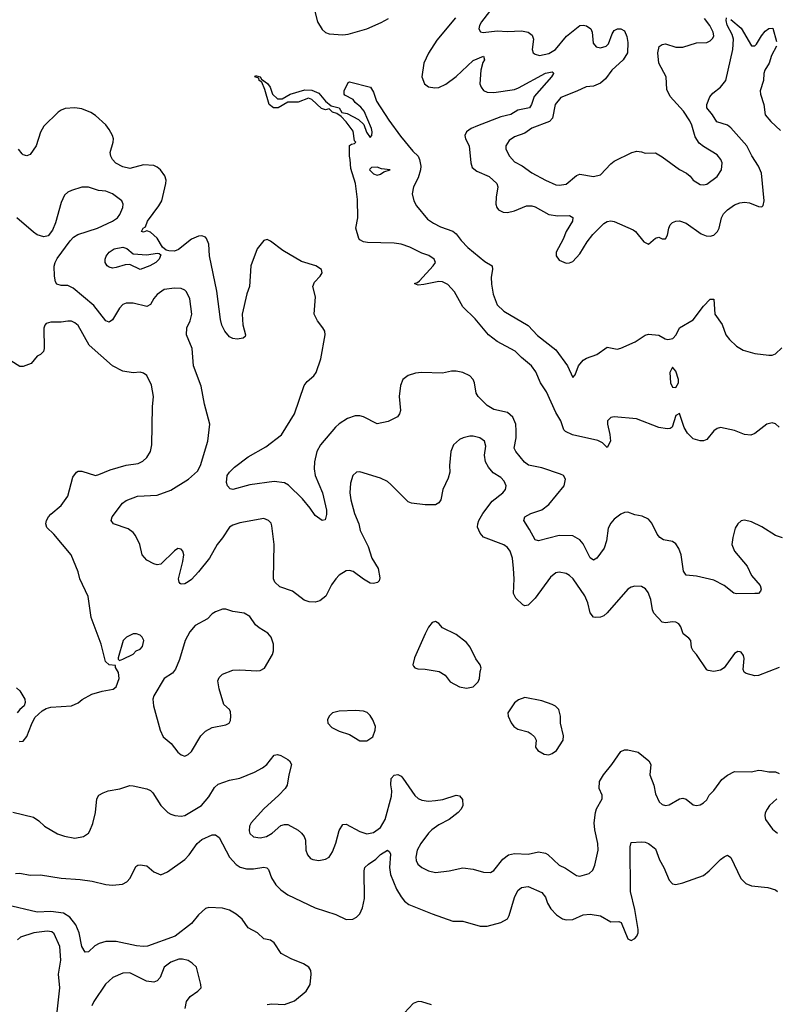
# Model space of a CAD drawing. Header units: inches. Extents: x 1839270 to 1929235, y 762242 to 910350.
# Tile 292 of 362: x 1862489 to 1866894, y 892594 to 898323. Entities that reach past the tile are written whole.
import ezdxf

# ---------------------------------------------------------------- set-up
doc = ezdxf.new("R2010")
doc.units = ezdxf.units.IN
doc.header["$MEASUREMENT"] = 0
doc.layers.add('B8869', color=7, linetype='Continuous')

msp = doc.modelspace()

# ---------------------------------------------------------------- linework, layer by layer
at = {"layer": 'B8869', "color": 5}
for points, elevation in [([(1864197.8, 898410), (1864222.9, 898310), (1864250, 898266), (1864270, 898248.9), (1864290, 898241.5), (1864370, 898234.6), (1864400.7, 898239.3), (1864510, 898270.7), (1864593.7, 898306.3), (1864637, 898330)], 620), ([(1865224.9, 898370), (1865176.9, 898310), (1865166, 898290), (1865162.6, 898270), (1865172, 898252), (1865187.9, 898247.9), (1865270, 898258.5), (1865330, 898255), (1865410, 898258.6), (1865450.2, 898250.2), (1865472.2, 898232.2), (1865480.3, 898210), (1865473.4, 898150), (1865479.3, 898130), (1865490, 898122), (1865514.9, 898114.9), (1865570, 898126.8), (1865608.7, 898150), (1865673, 898227), (1865750, 898289.2), (1865770, 898292), (1865788.2, 898288.2), (1865814, 898270), (1865823.1, 898250), (1865827.5, 898187.5), (1865845.8, 898165.8), (1865870, 898159.7), (1865904.2, 898170), (1865917.2, 898182.8), (1865938.5, 898241.5), (1865950, 898260.5), (1865970, 898270.5), (1865990, 898270.8), (1866010, 898258.8), (1866024.9, 898224.9), (1866030.2, 898190.2), (1866027.6, 898130), (1866001.7, 898090), (1865936.9, 898030), (1865900, 897980), (1865870, 897953.1), (1865830, 897936.4), (1865786.9, 897933.1), (1865733.4, 897906.6), (1865639.5, 897870), (1865606.5, 897830), (1865591, 897750), (1865572.8, 897730), (1865470, 897691.7), (1865430, 897663.1), (1865370, 897641), (1865339.7, 897620.3), (1865320.3, 897590), (1865319.5, 897570), (1865341.7, 897530), (1865370, 897496.9), (1865413.7, 897473.7), (1865470, 897432.8), (1865550, 897389.1), (1865610, 897362.3), (1865630, 897359.5), (1865670, 897367), (1865730, 897417), (1865750, 897424.9), (1865830, 897410.5), (1865870, 897420.5), (1865930, 897484.9), (1865950, 897500.5), (1866054, 897550), (1866082.7, 897557.3), (1866110, 897554.4), (1866130, 897546), (1866190, 897548), (1866230, 897526), (1866330, 897451.8), (1866370.6, 897430), (1866392.4, 897412.4), (1866410.5, 897390), (1866450, 897364.9), (1866470, 897361.6), (1866490, 897366), (1866549.4, 897410), (1866575.6, 897450), (1866578.4, 897490), (1866572, 897510), (1866550, 897537), (1866470, 897584.4), (1866444.8, 897604.8), (1866421.1, 897641.1), (1866401.5, 897710), (1866390, 897734), (1866354.6, 897790), (1866276.1, 897876.1), (1866257.3, 897917.3), (1866252.6, 897990), (1866211.1, 898070), (1866204.3, 898130), (1866212.6, 898167.4), (1866230, 898179.8), (1866250, 898181.9), (1866310, 898163.6), (1866350, 898163.9), (1866430, 898189), (1866490, 898191.4), (1866510, 898199.5), (1866525.2, 898214.8), (1866529.7, 898230), (1866526.6, 898250), (1866507.1, 898290), (1866475.8, 898330)], 640), ([(1865026.2, 898333.8), (1864916.9, 898203.1), (1864870, 898128.5), (1864843, 898070), (1864831.1, 897990), (1864846.7, 897950), (1864870, 897932.4), (1864906.6, 897926.6), (1864930, 897929.5), (1864970, 897948.4), (1865030, 897992.1), (1865130, 898085.5), (1865190, 898110.1), (1865194.5, 898090), (1865185.5, 898074.5), (1865173.4, 898030), (1865168.9, 897950), (1865175, 897930), (1865190, 897910.3), (1865210, 897901.3), (1865250, 897900.3), (1865370, 897916.9), (1865394, 897926), (1865550, 898012.5), (1865590, 898019.3), (1865595.4, 898015.4), (1865597, 898010), (1865584.6, 897990), (1865483.8, 897876.2), (1865468.8, 897830), (1865456.9, 897810), (1865390, 897796.4), (1865347.7, 897772.3), (1865290, 897757), (1865154.3, 897705.7), (1865118.4, 897690), (1865090, 897671.1), (1865080.9, 897650), (1865085.5, 897630), (1865105.2, 897590), (1865115.2, 897490), (1865123.9, 897463.9), (1865150, 897442.2), (1865222.6, 897410), (1865267.7, 897370), (1865272.4, 897350), (1865262.3, 897290), (1865261.2, 897250), (1865266.5, 897230), (1865276.5, 897216.5), (1865304, 897204), (1865330, 897202.2), (1865370, 897211.3), (1865440.2, 897239.8), (1865470, 897240.9), (1865490, 897234.4), (1865570.1, 897190.1), (1865622.4, 897182.4), (1865690, 897183.6), (1865710, 897172.7), (1865708, 897150), (1865670.2, 897090), (1865653.2, 897046.8), (1865613.4, 896970), (1865612.2, 896950), (1865630, 896923.1), (1865670, 896907), (1865690, 896908.5), (1865710, 896917.1), (1865750, 896960.5), (1865792.8, 897030), (1865826.2, 897073.8), (1865890, 897136.9), (1865910, 897148.9), (1865930, 897152.1), (1865950, 897149), (1866060.6, 897100.6), (1866074.9, 897090), (1866123, 897030), (1866150, 897017.1), (1866190, 897052.7), (1866210, 897058.4), (1866230, 897048.4), (1866250, 897048.4), (1866260.4, 897070), (1866267.7, 897110), (1866277.2, 897130), (1866290, 897143.6), (1866309.1, 897150.9), (1866330, 897151.9), (1866370, 897139.7), (1866456.5, 897076.5), (1866485, 897065), (1866510, 897063.2), (1866530, 897069.2), (1866552.3, 897090), (1866562.2, 897110), (1866575.4, 897170), (1866586.4, 897193.6), (1866610, 897216.9), (1866650, 897245.3), (1866682.4, 897257.6), (1866710, 897262), (1866738, 897258), (1866790, 897235.8), (1866810, 897233.4), (1866817.2, 897242.8), (1866822.6, 897270), (1866807.5, 897430), (1866790.4, 897470), (1866751.5, 897531.5), (1866723.1, 897590), (1866630, 897694.6), (1866610, 897709.3), (1866548.5, 897728.5), (1866523.4, 897770), (1866490.5, 897810), (1866489.9, 897830), (1866506.6, 897873.4), (1866524.4, 897895.6), (1866570, 897930.2), (1866599.6, 897970), (1866641.4, 898150), (1866645.8, 898210), (1866637.6, 898237.6), (1866608.3, 898291.7), (1866602.2, 898317.8), (1866605.1, 898334.9)], 620), ([(1866630, 898323.6), (1866690, 898274), (1866750, 898171.7), (1866770, 898171.6), (1866779.2, 898180.8), (1866807.1, 898230), (1866830, 898256.9), (1866850, 898271.3), (1866874.7, 898274.7), (1866895.6, 898195.6)], 620), ([(1866895.5, 898170), (1866865.8, 898114.2), (1866852.3, 898070), (1866827.6, 898030), (1866821.6, 898010), (1866820.4, 897970), (1866800.4, 897910), (1866801.7, 897890), (1866820.7, 897830), (1866829.7, 897769.7), (1866862.6, 897730), (1866918, 897678)], 620), ([(1866910, 895952), (1866890, 895971.5), (1866870, 895977.6), (1866838.8, 895970), (1866770, 895915.8), (1866746.5, 895906.5), (1866710, 895909.6), (1866650, 895933.6), (1866570, 895951.2), (1866550, 895945.1), (1866530.4, 895930), (1866490, 895880.7), (1866470, 895873.6), (1866450, 895873.3), (1866410, 895884.4), (1866377.2, 895917.2), (1866358.6, 895950), (1866330, 896031.1), (1866310, 896019.5), (1866288, 895952), (1866275.9, 895944.1), (1866258.4, 895941.6), (1866210, 895949.8), (1866080.9, 896000.9), (1865950, 896012.2), (1865930, 896007.8), (1865912.2, 895990), (1865910.9, 895970), (1865924.7, 895910), (1865928.4, 895871.6), (1865910, 895833.2), (1865881.4, 895861.4), (1865854.9, 895874.9), (1865708.1, 895908.1), (1865666.1, 895926.1), (1865657, 895937), (1865640.3, 895990), (1865610, 896038), (1865557.1, 896157.1), (1865520.5, 896210), (1865494.9, 896274.9), (1865469.6, 896310), (1865410, 896357.7), (1865374, 896394), (1865268.5, 896450), (1865218, 896490), (1865141.9, 896581.9), (1865070, 896652.6), (1865019.8, 896739.8), (1864981.4, 896781.4), (1864950, 896798.5), (1864930, 896799.8), (1864842, 896782), (1864810, 896779), (1864790, 896786), (1864789.8, 896790.2), (1864805.6, 896794.4), (1864816.2, 896803.8), (1864896.9, 896890), (1864909.6, 896910), (1864903, 896930), (1864872, 896952), (1864830, 896964.4), (1864759.9, 896999.9), (1864710, 897017.2), (1864670, 897023.5), (1864513.4, 897026.6), (1864490, 897031.1), (1864470, 897041.4), (1864463.4, 897050), (1864445.6, 897110), (1864458.4, 897170), (1864456.5, 897276.5), (1864444, 897370), (1864416.4, 897456.4), (1864414, 897510), (1864408.7, 897530), (1864408.4, 897591.6), (1864420.4, 897599.6), (1864438, 897602), (1864446, 897610), (1864438, 897618), (1864430, 897674), (1864390, 897729), (1864360.2, 897760.2), (1864336.5, 897776.5), (1864310, 897786), (1864290, 897804), (1864270, 897799.5), (1864246.3, 897806.3), (1864190, 897859.6), (1864170, 897866), (1864110, 897844), (1864050, 897843.6), (1863994.4, 897810), (1863966.6, 897810), (1863941.3, 897830), (1863917.2, 897917.2), (1863898.9, 897958.9), (1863882.7, 897970), (1863882, 897982), (1863858, 897990), (1863862, 897998), (1863890, 897990.6), (1863896.8, 897976.8), (1863932.5, 897952.5), (1863947.3, 897930), (1863960.5, 897890), (1863990, 897863.6), (1864017.7, 897862.3), (1864064, 897890), (1864150, 897914.4), (1864190, 897913), (1864230, 897896.3), (1864268.7, 897848.7), (1864302.8, 897822.8), (1864350, 897810.8), (1864364, 897784), (1864396.7, 897776.7), (1864462.3, 897742.3), (1864493.4, 897713.4), (1864508.6, 897668.6), (1864530, 897638), (1864539, 897650), (1864541.2, 897670), (1864537.2, 897690), (1864494, 897790), (1864474.8, 897814.8), (1864442, 897842), (1864430, 897858), (1864383.1, 897883.1), (1864378, 897890), (1864378, 897910), (1864402, 897958), (1864410, 897962), (1864532, 897930), (1864550, 897902), (1864566, 897850), (1864639, 897739), (1864705.3, 897645.3), (1864778.3, 897558.3), (1864810, 897528.2), (1864817.1, 897510), (1864824.7, 897470), (1864822.8, 897450), (1864810, 897403), (1864781.1, 897350), (1864774.9, 897310), (1864783, 897270), (1864799.9, 897239.9), (1864863.4, 897163.4), (1864898.6, 897138.6), (1864938.7, 897118.7), (1865010, 897093.4), (1865030, 897077), (1865058.7, 897038.7), (1865098.1, 896998.1), (1865197, 896916.9), (1865239.3, 896890), (1865242.2, 896870), (1865234.2, 896825.8), (1865235.3, 896784.7), (1865246.1, 896726.1), (1865270, 896664.9), (1865307.9, 896627.9), (1865450, 896543.7), (1865504.7, 896484.7), (1865610, 896401.4), (1865678.5, 896310), (1865710, 896242), (1865724.1, 896255.9), (1865742.6, 896310), (1865770, 896342), (1865790, 896354.6), (1865850, 896374.9), (1865910, 896417.4), (1865967, 896407), (1865990, 896412.1), (1866072, 896448), (1866130, 896486.9), (1866150, 896493.8), (1866210, 896486.7), (1866246.5, 896466.5), (1866262.6, 896462.6), (1866291.6, 896468.4), (1866310.4, 896489.6), (1866330.9, 896530), (1866410, 896577.1), (1866470, 896657.2), (1866510, 896697.4), (1866530, 896696.3), (1866536.3, 896610), (1866579.6, 896550), (1866599.8, 896490), (1866621.9, 896461.9), (1866663.1, 896423.1), (1866701, 896401), (1866770, 896381), (1866850, 896371.6), (1866870, 896371.7), (1866890, 896378.2), (1866926.1, 896413.9)], 580), ([(1866930, 895308.3), (1866890, 895322.2), (1866810, 895372.1), (1866750, 895401.4), (1866710, 895410.9), (1866690, 895406.3), (1866670.2, 895389.8), (1866654.7, 895365.3), (1866640.2, 895310), (1866635.5, 895270), (1866650.2, 895230), (1866723.6, 895143.6), (1866749.1, 895090), (1866799.6, 895030), (1866806.7, 895010), (1866802.8, 894997.2), (1866790, 894985.1), (1866770, 894983.6), (1866662, 894982), (1866647, 894987), (1866591, 895030), (1866530, 895062.7), (1866430, 895085.6), (1866370, 895091.3), (1866353.5, 895113.5), (1866339.7, 895210), (1866326.9, 895246.9), (1866310, 895273.8), (1866290, 895286.3), (1866236.8, 895296.8), (1866216.9, 895310), (1866201.5, 895330), (1866170, 895393.2), (1866150, 895417), (1866113.9, 895433.9), (1866070, 895442), (1866030, 895457.2), (1866010, 895455.6), (1865990, 895445.7), (1865950, 895416.4), (1865930, 895394.3), (1865916.1, 895363.9), (1865905.5, 895290), (1865891.7, 895248.3), (1865850, 895189.5), (1865830, 895177.6), (1865810, 895191.8), (1865770, 895273.3), (1865750, 895296.1), (1865710, 895319.3), (1865630, 895321), (1865510, 895290.8), (1865490, 895295.8), (1865457.7, 895357.7), (1865423.9, 895410), (1865429.7, 895430), (1865465.6, 895450), (1865530, 895471.3), (1865570, 895501.6), (1865658.4, 895610), (1865666.6, 895650), (1865654.5, 895670), (1865638.7, 895678.7), (1865530, 895714.9), (1865451.8, 895731.8), (1865427.7, 895747.7), (1865376.8, 895810), (1865367.9, 895830), (1865380.4, 895890), (1865380.5, 895930), (1865377.7, 895970), (1865361.2, 896010), (1865330, 896038), (1865250, 896054.6), (1865210, 896078), (1865159, 896130), (1865147.2, 896150), (1865136.4, 896210), (1865128.7, 896228.7), (1865109.5, 896250), (1865070, 896271), (1865030, 896278.7), (1865002.4, 896277.6), (1864950, 896266), (1864828.8, 896271.2), (1864792.9, 896267.1), (1864750, 896253), (1864720.4, 896230), (1864705.9, 896194.1), (1864697.6, 896130), (1864706.2, 896050), (1864701.3, 896030), (1864688.6, 896011.4), (1864634.5, 895985.5), (1864570, 895970.9), (1864490, 896013), (1864470, 896019.1), (1864441.5, 896018.5), (1864397.3, 896002.7), (1864348.9, 895971.1), (1864328.3, 895951.7), (1864240.2, 895850), (1864219, 895810), (1864205.2, 895750), (1864203.5, 895710), (1864210.1, 895670), (1864252.6, 895570), (1864276.3, 895470), (1864276.1, 895443.9), (1864267.9, 895412.1), (1864250, 895409.3), (1864210, 895438), (1864180.9, 895480.9), (1864135.3, 895535.3), (1864054.2, 895614.2), (1864030, 895628.2), (1863970, 895636.8), (1863830, 895617.3), (1863730, 895589.8), (1863713.7, 895593.7), (1863698.5, 895610), (1863692.8, 895630), (1863697.8, 895670), (1863709.8, 895690), (1863740, 895720), (1863819.5, 895780.5), (1863922.7, 895837.3), (1864013.3, 895906.7), (1864089.9, 896030), (1864146.3, 896193.7), (1864162.2, 896217.8), (1864201.8, 896250), (1864214.5, 896270), (1864241.7, 896350), (1864267.9, 896490), (1864264.9, 896510), (1864255, 896530), (1864223.2, 896570), (1864203.2, 896610), (1864210.7, 896710.7), (1864196.3, 896770), (1864205, 896795), (1864238.4, 896830), (1864249.5, 896850), (1864246, 896870), (1864214, 896890), (1864130, 896916.9), (1864020.6, 896980.6), (1863950, 897035.1), (1863930, 897043.7), (1863910, 897038), (1863872.7, 896990), (1863834.3, 896890), (1863827.4, 896770), (1863812.3, 896727.7), (1863784.2, 896610), (1863788.5, 896548.5), (1863804, 896490), (1863801, 896479), (1863790.6, 896469.4), (1863754.9, 896465.1), (1863730, 896467.3), (1863710, 896477), (1863683, 896510), (1863666, 896546), (1863657.8, 896577.8), (1863637.4, 896742.6), (1863593.9, 896950), (1863590, 897017.2), (1863576.1, 897050), (1863570, 897057.7), (1863550, 897065.1), (1863530, 897064.5), (1863490, 897046.4), (1863413.9, 896986.1), (1863390, 896976.5), (1863357.6, 896977.6), (1863342.7, 896982.7), (1863320.1, 897000.1), (1863290, 897052.5), (1863250, 897087.6), (1863230, 897095.3), (1863210, 897086), (1863198, 897090), (1863208.7, 897110), (1863222, 897118), (1863233.1, 897150), (1863299.8, 897240.2), (1863316, 897270), (1863340.3, 897370), (1863341.2, 897390), (1863334.6, 897414.6), (1863309.7, 897450), (1863290, 897465.7), (1863270, 897474), (1863210, 897478.5), (1863130, 897457.6), (1863090, 897467), (1863048.8, 897488.8), (1863028.7, 897510), (1863019.2, 897530), (1863015.6, 897550), (1863034, 897610), (1863035.1, 897630), (1863029.7, 897650), (1863010, 897684.5), (1862990, 897711.8), (1862930, 897766), (1862902.6, 897782.6), (1862850, 897804), (1862810, 897809.7), (1862754.5, 897805.5), (1862730, 897797.2), (1862714, 897786), (1862630, 897704.2), (1862611, 897669), (1862585.8, 897590), (1862550, 897539.6), (1862530, 897531.3), (1862510, 897536.9), (1862503.6, 897543.6), (1862483.1, 897570)], 620), ([(1866910, 894554), (1866790, 894506.3), (1866770, 894505.1), (1866719.3, 894519.3), (1866707.2, 894527.2), (1866702.2, 894542.2), (1866706.3, 894606.3), (1866702.7, 894622.7), (1866690, 894642.7), (1866684.1, 894644.1), (1866670, 894646.6), (1866650, 894635.1), (1866590, 894552.7), (1866570, 894538.4), (1866530, 894529.6), (1866496.9, 894536.9), (1866490, 894540.9), (1866429.2, 894629.2), (1866409.8, 894650), (1866400.3, 894670), (1866396.1, 894710), (1866384.9, 894724.9), (1866352.6, 894750), (1866338.5, 894790), (1866327, 894807), (1866310, 894816.8), (1866290, 894819.3), (1866250, 894813.5), (1866230, 894816.9), (1866181.7, 894870), (1866173.1, 894890), (1866163, 894950), (1866147.3, 894990), (1866132.4, 895012.4), (1866110, 895024.5), (1866070, 895027), (1866050, 895022), (1866030, 895009.5), (1865910, 894871.1), (1865890, 894855.1), (1865870, 894846.9), (1865843.9, 894843.9), (1865830, 894846.6), (1865811.1, 894871.1), (1865796.1, 894930), (1865779.3, 894970), (1865711.1, 895070), (1865690, 895089.7), (1865670, 895100.4), (1865630, 895108), (1865610, 895104.2), (1865580.2, 895079.8), (1865490, 894957.4), (1865450, 894915.6), (1865430, 894911.8), (1865418, 894918), (1865377.6, 894957.6), (1865364.1, 894984.1), (1865368.2, 895070), (1865364.5, 895130), (1865359.2, 895190), (1865344.4, 895230), (1865330, 895251.6), (1865308, 895268), (1865190, 895312.8), (1865170, 895334.5), (1865155.4, 895370), (1865155.8, 895390), (1865162.6, 895410), (1865185.4, 895450), (1865239.3, 895520.7), (1865302, 895570), (1865317, 895590), (1865322, 895610), (1865310, 895638), (1865290, 895658.4), (1865246.2, 895686.2), (1865219.1, 895719.1), (1865201.2, 895750), (1865194.5, 895790), (1865202.5, 895842.5), (1865194.5, 895870), (1865169, 895890), (1865130, 895899.6), (1865110, 895900.7), (1865071.3, 895890), (1865050, 895880.9), (1865014, 895850), (1864999.1, 895810), (1864990.7, 895730), (1864993.4, 895690), (1864984.1, 895655.9), (1864953, 895590), (1864940.4, 895530), (1864928.9, 895511.1), (1864910, 895499.7), (1864850, 895499.7), (1864770, 895510.8), (1864750, 895517.8), (1864650, 895618.9), (1864630, 895635.8), (1864590, 895655.8), (1864470, 895691.5), (1864450, 895689.5), (1864429.1, 895670.9), (1864414.4, 895625.6), (1864411.6, 895570), (1864416.5, 895530), (1864438.8, 895450), (1864463.5, 895390), (1864472.1, 895350), (1864518.1, 895258.1), (1864539.3, 895190), (1864576.9, 895130), (1864585.1, 895074.9), (1864581.1, 895058.9), (1864572.5, 895047.5), (1864550, 895042.7), (1864530, 895044.5), (1864490, 895067.2), (1864430, 895112.9), (1864410, 895118.7), (1864390, 895115.6), (1864350, 895091.1), (1864330, 895069.7), (1864304.7, 895035.3), (1864271.2, 894968.8), (1864237.5, 894942.5), (1864210, 894934.5), (1864175.4, 894935.4), (1864145.3, 894945.3), (1864077.1, 894997.1), (1864002.8, 895022.8), (1863974, 895050), (1863967.3, 895070), (1863971, 895269), (1863958, 895378), (1863953, 895393), (1863937.2, 895410), (1863910, 895420.7), (1863770, 895395.1), (1863730, 895382.7), (1863710, 895369.7), (1863670, 895307.6), (1863639.6, 895270), (1863594.6, 895190), (1863530.3, 895110), (1863490, 895066.6), (1863470, 895051.5), (1863450, 895041.3), (1863430, 895039.3), (1863423.3, 895043.3), (1863417.2, 895050), (1863414.5, 895070), (1863439.8, 895170), (1863444, 895210), (1863438.7, 895230), (1863430, 895242), (1863410, 895245.6), (1863390, 895233), (1863310, 895154.7), (1863290, 895152), (1863270, 895157), (1863230, 895179.1), (1863201.4, 895210), (1863188.3, 895270), (1863162.8, 895322.8), (1863150, 895338.7), (1863120, 895360), (1863036, 895390), (1863021.6, 895410), (1863027.8, 895430), (1863087.8, 895510), (1863110, 895526.4), (1863175.3, 895550), (1863290, 895555.9), (1863370, 895586.4), (1863471.1, 895650), (1863523.9, 895696.1), (1863542.7, 895730), (1863584.7, 895870), (1863596.9, 895970), (1863565.3, 896085.3), (1863544.8, 896190), (1863500.3, 896310), (1863494.2, 896410), (1863460.7, 896490), (1863461.8, 896530), (1863481.7, 896570), (1863491.9, 896610), (1863479.7, 896699.7), (1863459.7, 896739.7), (1863449.7, 896749.7), (1863430, 896758.4), (1863390, 896761.6), (1863330, 896752.8), (1863290, 896723.9), (1863270, 896701.3), (1863250, 896665.4), (1863230, 896653.8), (1863150, 896674.2), (1863110, 896674.5), (1863090, 896666.6), (1863070, 896644.2), (1863030, 896576.4), (1863010, 896563.9), (1862989.8, 896570), (1862921.1, 896661.1), (1862801, 896761), (1862770, 896775.8), (1862730, 896776.5), (1862704.8, 896784.8), (1862697.2, 896797.2), (1862691.4, 896830), (1862690.6, 896889.4), (1862695, 896910), (1862707.1, 896932.9), (1862783.8, 897036.2), (1862802.4, 897057.6), (1862827.3, 897072.7), (1862941.3, 897110), (1863029.6, 897150), (1863058, 897170), (1863072.8, 897190), (1863089.7, 897230), (1863091.2, 897250), (1863083.6, 897270), (1863030, 897309.7), (1862990, 897324.7), (1862948.7, 897330), (1862890, 897349.6), (1862850.5, 897349.5), (1862790, 897329.2), (1862770, 897319.3), (1862750, 897301.2), (1862730, 897259), (1862698, 897142), (1862681.1, 897098.9), (1862654.3, 897065.7), (1862630, 897059.7), (1862590.9, 897070.9), (1862570, 897086.3), (1862473, 897170)], 640), ([(1862485.8, 894125.8), (1862490, 894122.8), (1862510, 894126), (1862530, 894151.3), (1862557.1, 894222.9), (1862578, 894262), (1862619.3, 894300.7), (1862644.2, 894315.8), (1862670, 894323.7), (1862790, 894330.4), (1862830, 894348.2), (1862852.7, 894367.3), (1862910, 894398), (1862970, 894416.3), (1863032.9, 894427.1), (1863050, 894442), (1863069, 894490), (1863064.7, 894524.7), (1863046, 894554), (1863046, 894566), (1863010, 894569), (1862989.6, 894589.6), (1862962.6, 894690), (1862905.2, 894845.2), (1862887.5, 894967.5), (1862839.5, 895070), (1862829.1, 895110.9), (1862789.6, 895210), (1862687.6, 895330), (1862647.6, 895367.6), (1862642, 895390), (1862646.2, 895410), (1862656.9, 895430), (1862670, 895446), (1862730, 895496.3), (1862769.5, 895550), (1862799.3, 895660.7), (1862819.3, 895690), (1862830, 895695.3), (1862850, 895695.6), (1862930, 895671.6), (1862950, 895676), (1863015.2, 895704.8), (1863110, 895730.2), (1863178.5, 895741.5), (1863206, 895754), (1863230, 895776), (1863250, 895811.3), (1863258.4, 895850), (1863261.6, 896070), (1863267.8, 896130), (1863257.5, 896197.5), (1863230, 896252.3), (1863210, 896267), (1863191.4, 896271.4), (1863150, 896267.8), (1863090, 896278), (1863030, 896309.7), (1862893.3, 896430), (1862830, 896543), (1862810, 896559.7), (1862790, 896568.2), (1862770, 896569.7), (1862730, 896563.1), (1862670, 896564), (1862644, 896556), (1862634.9, 896545.1), (1862630, 896528), (1862631.5, 896410), (1862627.2, 896392.8), (1862610, 896374.5), (1862590, 896365.2), (1862556.5, 896323.5), (1862510, 896304.5), (1862490, 896304.5), (1862438.2, 896338.2)], 660), ([(1862470, 894434.8), (1862490, 894418), (1862519.1, 894370), (1862522, 894350), (1862514.8, 894330), (1862490, 894309.2), (1862474, 894290)], 660), ([(1862450, 893711.5), (1862570, 893683.1), (1862601.4, 893661.4), (1862633, 893630), (1862710, 893586.7), (1862750, 893572), (1862810, 893560.3), (1862861.2, 893570), (1862889.5, 893590), (1862897.6, 893602.4), (1862914.5, 893645.5), (1862929.8, 893710.2), (1862938.5, 893790), (1862949.8, 893810.2), (1862975, 893825), (1863003.9, 893836.1), (1863072.6, 893847.4), (1863130, 893866.7), (1863150, 893866), (1863230, 893847.4), (1863250, 893838.7), (1863264.2, 893824.2), (1863310.2, 893750.2), (1863351, 893711), (1863370, 893699.6), (1863393.1, 893693.1), (1863430, 893689.1), (1863450, 893692.6), (1863548.6, 893751.4), (1863590, 893801.5), (1863624.1, 893855.9), (1863645.2, 893874.8), (1863710, 893898.1), (1863770.5, 893909.5), (1863856, 893944), (1863903, 893970), (1863928.2, 893990), (1863970, 894044), (1863990, 894047.3), (1864010, 894041.6), (1864050, 894018.7), (1864060.4, 894010), (1864071.8, 893990), (1864055.6, 893930), (1864047, 893870), (1864034.9, 893850), (1863998.7, 893810), (1863910, 893732.1), (1863836.9, 893650), (1863826.9, 893630), (1863824.3, 893604.3), (1863828.4, 893588.4), (1863850, 893569), (1863890, 893561.8), (1863926, 893570), (1863959.7, 893590), (1864010, 893633.7), (1864030, 893640.4), (1864050, 893639.3), (1864110, 893606.3), (1864130.1, 893590.1), (1864145.5, 893570), (1864152.8, 893550), (1864154.4, 893490), (1864164.6, 893464.6), (1864182.9, 893442.9), (1864196.1, 893436.1), (1864230, 893430.4), (1864270, 893439.3), (1864290, 893450.6), (1864310, 893480.7), (1864330, 893530.8), (1864350, 893605.5), (1864370, 893641.1), (1864390, 893642.4), (1864470, 893600.2), (1864510, 893586.5), (1864550, 893592.8), (1864590, 893622.8), (1864616.5, 893670), (1864654.2, 893805.8), (1864655.6, 893835.6), (1864649.1, 893870.9), (1864652.3, 893907.7), (1864670, 893928.2), (1864690, 893930.4), (1864710, 893921.3), (1864720.3, 893910), (1864789.5, 893809.5), (1864810, 893791.3), (1864830, 893782), (1864870, 893775.2), (1864910, 893779), (1864953.4, 893786.6), (1865030.4, 893810.4), (1865050, 893807.3), (1865066.4, 893786.4), (1865068.7, 893750), (1865059.5, 893730), (1865041.1, 893710), (1864988.9, 893670), (1864930, 893638.4), (1864889.2, 893610), (1864868.4, 893590), (1864823.8, 893530), (1864804.2, 893490), (1864795.3, 893450), (1864797.4, 893430), (1864807.2, 893410), (1864830.6, 893390), (1864870, 893370.3), (1864910, 893361.7), (1864989.7, 893370.3), (1865070, 893388.8), (1865130, 893379.5), (1865190, 893362.4), (1865230, 893360.4), (1865250, 893372.7), (1865301.4, 893438.6), (1865335.4, 893464.6), (1865370, 893472.3), (1865450, 893467.8), (1865510, 893480.2), (1865550, 893472.6), (1865564.8, 893464.8), (1865630, 893404), (1865666.2, 893386.2), (1865730, 893343.8), (1865750, 893339.3), (1865804.2, 893355.8), (1865826, 893374), (1865837.2, 893402.8), (1865857.4, 893490), (1865855.9, 893530), (1865837.4, 893610), (1865833.8, 893650), (1865840.9, 893710), (1865847.9, 893732.1), (1865881.3, 893790), (1865880.4, 893810), (1865863.1, 893850), (1865864.2, 893890), (1865887.4, 893930), (1865937.4, 893990), (1865990, 894064.9), (1866010, 894075.5), (1866030, 894075.5), (1866090, 894060.4), (1866153, 894010), (1866163.8, 893990), (1866158.3, 893930), (1866181.3, 893870), (1866190, 893818), (1866212.5, 893772.5), (1866230, 893757.3), (1866250, 893750.6), (1866270, 893755.5), (1866329.7, 893790.3), (1866350, 893792.7), (1866370, 893787.3), (1866410, 893754), (1866430, 893750.7), (1866450, 893755.5), (1866470, 893765.5), (1866490, 893784), (1866502.7, 893810), (1866530, 893837.3), (1866578, 893902), (1866610, 893928), (1866650, 893948), (1866750, 893946.7), (1866790, 893955.8), (1866810, 893955.3), (1866850, 893946.4), (1866890, 893946), (1866910, 893936.3)], 640), ([(1866897.1, 893790), (1866855.5, 893750), (1866841.3, 893730), (1866830, 893708), (1866827, 893690), (1866830.6, 893670), (1866872.5, 893612.5), (1866901, 893590)], 640), ([(1862464.4, 893355.6), (1862490, 893356.9), (1862550, 893346), (1862610, 893346.7), (1862730, 893327.9), (1862840.9, 893320.9), (1862911.4, 893311.4), (1862990, 893290.3), (1863030, 893286.4), (1863087.2, 893292.8), (1863112.9, 893307.1), (1863131.8, 893328.2), (1863164.7, 893395.3), (1863176.2, 893403.8), (1863190, 893406), (1863230, 893399.3), (1863270, 893364.9), (1863310, 893347.7), (1863350, 893364.9), (1863450, 893436.4), (1863476.5, 893463.5), (1863522.3, 893530), (1863550, 893552.8), (1863610, 893579.3), (1863630, 893580.5), (1863650, 893564.4), (1863711.1, 893451.1), (1863750, 893406.5), (1863772.8, 893392.8), (1863810, 893382.7), (1863850, 893383.2), (1863910, 893392.1), (1863929, 893389), (1863937.7, 893377.7), (1863954.4, 893330), (1863980.8, 893290), (1864010, 893260.2), (1864050, 893230.2), (1864210, 893155), (1864330, 893117.4), (1864390, 893086.7), (1864429.7, 893090.3), (1864450, 893100.4), (1864470, 893120.5), (1864484.9, 893155.1), (1864496.1, 893210), (1864494.8, 893370), (1864498.9, 893390), (1864519.6, 893410), (1864562.3, 893437.7), (1864590, 893466.5), (1864630.3, 893490.3), (1864641.3, 893481.3), (1864647.3, 893467.3), (1864642.5, 893390), (1864647.8, 893350), (1864683.3, 893263.3), (1864710, 893219), (1864730, 893194.7), (1864754.8, 893174.8), (1864890, 893120.2), (1865010, 893078.2), (1865070, 893077.6), (1865170, 893048.6), (1865210, 893049.4), (1865290, 893070.3), (1865328.3, 893091.7), (1865339.8, 893110), (1865370, 893215.5), (1865390, 893256.4), (1865410, 893273.7), (1865450, 893279.5), (1865530, 893245.3), (1865550, 893218), (1865562.1, 893182.1), (1865580.8, 893150), (1865613.9, 893113.9), (1865650, 893090.9), (1865670, 893085.5), (1865710, 893088.3), (1865770, 893114.4), (1865810, 893117.9), (1865870, 893107.8), (1865930, 893073.8), (1865976.7, 893076.7), (1865990.2, 893070.2), (1866030, 892974), (1866050, 892966), (1866070, 892977.1), (1866081.6, 892990), (1866089.7, 893010), (1866090.7, 893029.3), (1866070, 893145.2), (1866045.2, 893250), (1866042.8, 893510), (1866050, 893535.5), (1866110, 893539.6), (1866130, 893538.3), (1866150, 893530.2), (1866190, 893498.4), (1866214.3, 893434.3), (1866238.5, 893390), (1866270, 893315.5), (1866290, 893294.9), (1866310, 893290.4), (1866350, 893300.3), (1866470, 893344.4), (1866504, 893370), (1866570, 893436.4), (1866590, 893453), (1866610, 893462), (1866630, 893448), (1866686.9, 893326.9), (1866716.5, 893296.5), (1866750, 893282.8), (1866845.7, 893274.3), (1866890, 893260.3), (1866902, 893250)], 620), ([(1863930, 892591.9), (1863956.3, 892596.3), (1864030, 892592.2), (1864090, 892614.6), (1864157.2, 892670), (1864179.7, 892710), (1864187.1, 892770), (1864183.5, 892790), (1864171.6, 892810), (1864140.7, 892830), (1864070, 892857.7), (1864012.1, 892890), (1863970, 892951.9), (1863950, 892966.6), (1863910, 892975.4), (1863873.5, 893010), (1863819.8, 893039.8), (1863784.5, 893090), (1863750, 893119.4), (1863710, 893141.7), (1863670, 893153.2), (1863590, 893156.8), (1863570, 893150.8), (1863530, 893113.7), (1863490, 893064.6), (1863394.7, 892990), (1863232.5, 892932.5), (1863210, 892929.8), (1863170, 892933.9), (1863050, 892959.9), (1862990, 892959.9), (1862951.3, 892948.7), (1862926.6, 892933.4), (1862890, 892899.6), (1862870, 892898), (1862850, 892929.5), (1862835.2, 893010), (1862816.6, 893056.6), (1862781.4, 893101.4), (1862744.3, 893124.3), (1862670, 893133.1), (1862590, 893130.8), (1862410, 893172.1)], 620), ([(1862706.8, 892550), (1862723, 892690), (1862715.2, 892770), (1862729, 892850), (1862723.1, 892930), (1862690, 893003.7), (1862675.7, 893015.7), (1862650, 893019.3), (1862570.9, 893009.1), (1862494.7, 892985.3), (1862476.4, 892970)], 640), ([(1863453, 892570), (1863459.8, 892610), (1863480.8, 892639.2), (1863526, 892670), (1863545.2, 892690), (1863544.5, 892710), (1863519, 892810), (1863494.2, 892834.2), (1863469.6, 892849.6), (1863437.1, 892857.1), (1863415.8, 892855.8), (1863370, 892839.7), (1863330.3, 892810), (1863306.2, 892750), (1863289.5, 892730.5), (1863270, 892722.4), (1863228.1, 892728.1), (1863130, 892776.3), (1863090, 892775.6), (1863030.6, 892750), (1862988.6, 892711.4), (1862920.8, 892610), (1862910, 892586)], 640), ([(1864886.3, 892590), (1864830, 892608.9), (1864810, 892609.8), (1864780.7, 892599.3), (1864730, 892544)], 620)]:
    msp.add_lwpolyline(points, dxfattribs=dict(at, elevation=elevation))
for points, elevation in [([(1864570, 897465.2), (1864536.9, 897463.1), (1864526.8, 897453.2), (1864526, 897450), (1864550, 897426), (1864570, 897418), (1864590, 897424.7), (1864610, 897438), (1864646, 897450), (1864595.6, 897455.6)], 580), ([(1863230, 896954), (1863290, 896964.7), (1863302, 896962), (1863310, 896954), (1863300.7, 896930), (1863282, 896910), (1863246.8, 896890), (1863190, 896869.7), (1863130, 896898.7), (1863103.2, 896896.8), (1863050, 896880.3), (1863030, 896878.3), (1863010, 896882.9), (1862999.3, 896890), (1862986.6, 896910), (1862986, 896930), (1862992, 896948), (1863009.4, 896970), (1863039, 896990), (1863090, 897000.5), (1863112.5, 896992.5), (1863150, 896961)], 620), ([(1866290, 896300.7), (1866273.8, 896270), (1866278.2, 896210), (1866290, 896185.8), (1866310, 896183.9), (1866325, 896210), (1866324.1, 896230), (1866310, 896277.6)], 580), ([(1863690, 894893.6), (1863670, 894893.6), (1863630, 894877.6), (1863610, 894865.1), (1863582.3, 894837.7), (1863510, 894797.6), (1863479.2, 894760.8), (1863451.6, 894710), (1863419.4, 894600.6), (1863395.6, 894544.4), (1863378.3, 894521.7), (1863331, 894490), (1863270.5, 894389.5), (1863264.9, 894370), (1863268.4, 894330), (1863306.2, 894190), (1863324.2, 894150), (1863371.8, 894111.8), (1863410, 894060.5), (1863430, 894044.9), (1863450, 894037.3), (1863470, 894047.3), (1863490, 894064.9), (1863544.4, 894155.6), (1863570, 894184), (1863610, 894204.9), (1863690, 894220.7), (1863708.7, 894230), (1863715.6, 894244.4), (1863718.7, 894270), (1863715.6, 894295.6), (1863710, 894309), (1863678, 894338), (1863649.6, 894429.6), (1863643.7, 894476.3), (1863650, 894496), (1863670, 894514), (1863730, 894538.4), (1863770, 894540.4), (1863870, 894533.7), (1863890, 894537), (1863913.6, 894550), (1863960.5, 894630), (1863966.3, 894650), (1863967.6, 894690), (1863953.6, 894730), (1863933.4, 894753.4), (1863883.7, 894783.7), (1863862.6, 894802.6), (1863830, 894850.8), (1863795.1, 894870), (1863730, 894879.7)], 660), ([(1864910, 894822), (1864890, 894815.3), (1864870, 894789), (1864850.3, 894749.7), (1864787.3, 894610), (1864778, 894570), (1864781, 894561), (1864790, 894552), (1864806.8, 894546.8), (1864850, 894544.9), (1864930.5, 894530.5), (1864966, 894510), (1864994.8, 894470), (1865050, 894441.6), (1865090, 894433), (1865130, 894442), (1865159.3, 894470), (1865166.6, 894490), (1865169.4, 894530), (1865176, 894550), (1865169.4, 894570), (1865144.4, 894604.4), (1865111.8, 894671.8), (1865090, 894698.4), (1865030, 894746.6), (1864950, 894785.2), (1864930, 894809)], 660), ([(1863170, 894749.4), (1863150, 894749.3), (1863110.7, 894729.3), (1863091.3, 894710), (1863062, 894610), (1863062, 894602), (1863070, 894594), (1863090, 894602), (1863150, 894632), (1863168, 894650), (1863190, 894660.7), (1863203.9, 894676.1), (1863211.2, 894710), (1863202, 894730), (1863190, 894742)], 660), ([(1865430, 894379), (1865393.7, 894366.3), (1865370, 894349), (1865330.8, 894290), (1865334, 894270), (1865350, 894231.3), (1865366.8, 894210), (1865390, 894194), (1865450, 894178.8), (1865467.9, 894167.9), (1865486, 894150), (1865496, 894130), (1865491.3, 894090), (1865506, 894070), (1865542, 894050), (1865570, 894046.4), (1865590, 894053.4), (1865615.1, 894070), (1865653.2, 894130), (1865655.5, 894155.5), (1865637.2, 894230), (1865637.2, 894270), (1865628.7, 894310), (1865609.3, 894329.3), (1865590, 894339), (1865530, 894359)], 660), ([(1864444.1, 894304.1), (1864350, 894299.5), (1864311.3, 894290), (1864290.8, 894270), (1864280.7, 894250), (1864282.8, 894230), (1864305.5, 894205.5), (1864350, 894182.4), (1864410, 894163.8), (1864470, 894126.8), (1864510, 894127.7), (1864545.2, 894150), (1864559.3, 894190), (1864560.9, 894210), (1864546, 894250), (1864530, 894275.3), (1864512.1, 894292.1), (1864490, 894299.3)], 660)]:
    msp.add_lwpolyline(points, close=True, dxfattribs=dict(at, elevation=elevation))

doc.saveas('drawing.dxf')
